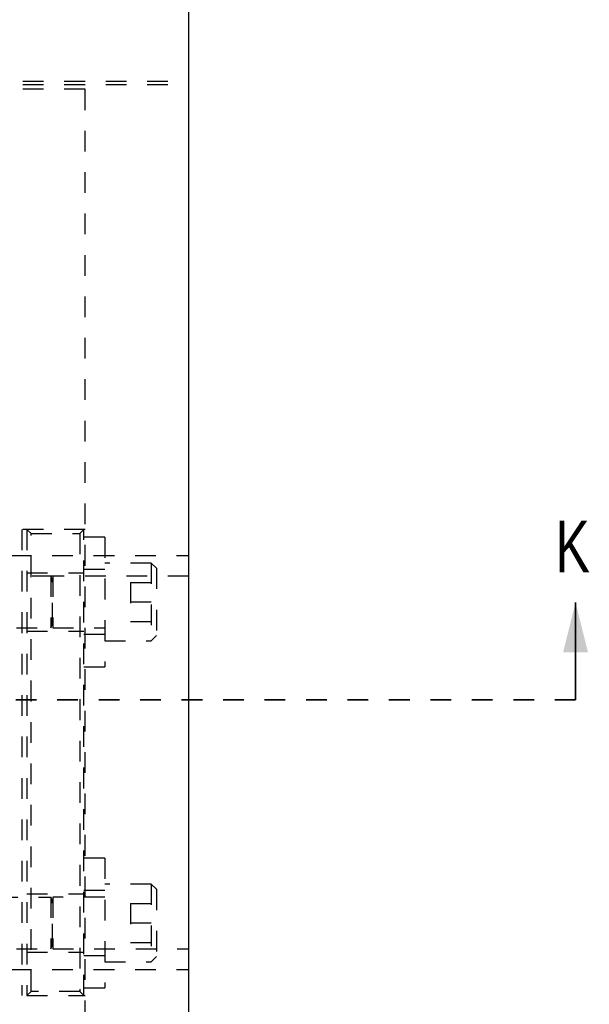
# Model space of a CAD drawing. Header units: inches. Extents: x 1880 to 2363, y -453 to -54.
# Tile 538 of 656: x 1909.36 to 1912.11, y -122.13 to -117.37. Entities that reach past the tile are written whole.
import ezdxf

# ---------------------------------------------------------------- set-up
doc = ezdxf.new("R2010")
doc.units = ezdxf.units.IN
doc.header["$LTSCALE"] = 0.5
doc.header["$MEASUREMENT"] = 0
doc.linetypes.add('HIDDEN', pattern=[0.225, 0.15, -0.075])
doc.linetypes.add('PHANTOM', pattern=[0.25, 0.125, -0.025, 0.025, -0.025, 0.025, -0.025])
doc.layers.add('SID-M-H', color=4, linetype='HIDDEN')
doc.layers.add('SID-M-S', color=105, linetype='Continuous')
doc.styles.add('SLDTEXTSTYLE0', font='TXT', dxfattribs={"width": 0.595745})

msp = doc.modelspace()

# ---------------------------------------------------------------- linework, layer by layer
at = {"color": 7, "linetype": 'Continuous', "lineweight": 35}
msp.add_line((1912.04367, -120.65682), (1912.04367, -120.18682), dxfattribs=at)
at = {"color": 7, "linetype": 'PHANTOM', "lineweight": 35}
msp.add_line((1912.04367, -120.65682), (1906.98435, -120.65682), dxfattribs=at)
at = {"color": 7, "linetype": 'Continuous', "lineweight": 35}
msp.add_solid([(1912.04367, -120.18682), (1911.98367, -120.42682), (1912.10367, -120.42682)], dxfattribs=at)
at = {"layer": 'SID-M-H'}
for p, q in [((1908.17767, -117.67027), (1910.17767, -117.67027)), ((1908.17767, -117.68587), (1910.17767, -117.68587)), ((1909.67767, -117.70932), (1898.17767, -117.70932)), ((1909.67767, -124.20932), (1909.67767, -117.70932)), ((1909.67767, -119.83432), (1909.19734, -119.83432)), ((1909.37234, -119.83432), (1909.37234, -122.08432)), ((1909.39734, -119.83432), (1909.39734, -122.08432)), ((1909.39734, -119.83432), (1909.41734, -119.85432)), ((1909.65234, -119.85432), (1909.67234, -119.83432)), ((1909.67234, -122.08432), (1909.67234, -119.83432)), ((1909.41734, -122.06432), (1909.41734, -119.85432)), ((1909.41734, -119.85432), (1909.65234, -119.85432)), ((1909.65234, -119.85432), (1909.65234, -122.06432)), ((1909.77234, -119.87182), (1909.67234, -119.87182)), ((1909.77234, -119.87182), (1909.77234, -120.49682)), ((1909.31909, -119.95932), (1910.17767, -119.95932)), ((1909.77234, -120.02807), (1909.67234, -120.02807)), ((1909.99734, -119.99682), (1909.77234, -119.99682)), ((1909.99734, -119.99682), (1909.99734, -120.37182)), ((1910.02234, -120.02182), (1909.99734, -119.99682)), ((1910.02234, -120.02182), (1910.02234, -120.34682)), ((1909.52194, -120.05932), (1908.54684, -120.05932)), ((1909.19734, -120.04382), (1909.67234, -120.04382)), ((1909.51303, -120.05932), (1909.51303, -120.30932)), ((1909.52042, -120.07962), (1909.51303, -120.05932)), ((1909.52194, -120.05932), (1909.52194, -120.30932)), ((1910.17767, -120.05932), (1909.52194, -120.05932)), ((1909.52042, -120.28857), (1909.52042, -120.08007)), ((1909.89734, -120.09057), (1909.89734, -120.27807)), ((1909.89734, -120.09057), (1910.02234, -120.09057)), ((1909.89734, -120.18432), (1910.02234, -120.18432)), ((1908.54684, -120.30932), (1909.51303, -120.30932)), ((1909.51303, -120.30932), (1909.52042, -120.28901)), ((1909.52194, -120.30932), (1909.77234, -120.30932)), ((1909.89734, -120.27807), (1910.02234, -120.27807)), ((1909.19734, -120.32482), (1909.67234, -120.32482)), ((1909.67234, -120.34057), (1909.77234, -120.34057)), ((1909.99734, -120.37182), (1910.02234, -120.34682)), ((1909.77234, -120.37182), (1909.99734, -120.37182)), ((1909.67234, -120.49682), (1909.77234, -120.49682)), ((1909.77234, -121.42182), (1909.67234, -121.42182)), ((1909.77234, -121.42182), (1909.77234, -122.04682)), ((1909.99734, -121.54682), (1909.77234, -121.54682)), ((1909.99734, -121.54682), (1909.99734, -121.92182)), ((1910.02234, -121.57182), (1909.99734, -121.54682)), ((1909.19734, -121.59382), (1909.67234, -121.59382)), ((1909.77234, -121.57807), (1909.67234, -121.57807)), ((1910.02234, -121.57182), (1910.02234, -121.89682)), ((1908.05267, -121.60932), (1909.51303, -121.60932)), ((1909.51303, -121.60932), (1909.51303, -121.85932)), ((1909.52042, -121.62962), (1909.51303, -121.60932)), ((1909.52042, -121.83857), (1909.52042, -121.63007)), ((1909.52194, -121.60932), (1909.52194, -121.85932)), ((1909.77234, -121.60932), (1909.52194, -121.60932)), ((1909.89734, -121.64057), (1909.89734, -121.82807)), ((1909.89734, -121.64057), (1910.02234, -121.64057)), ((1909.89734, -121.73432), (1910.02234, -121.73432)), ((1909.89734, -121.82807), (1910.02234, -121.82807)), ((1908.54684, -121.85932), (1909.52194, -121.85932)), ((1909.19734, -121.87482), (1909.67234, -121.87482)), ((1909.51303, -121.85932), (1909.52042, -121.83901)), ((1909.52194, -121.85932), (1910.17767, -121.85932)), ((1909.67234, -121.89057), (1909.77234, -121.89057)), ((1909.77234, -121.92182), (1909.99734, -121.92182)), ((1909.99734, -121.92182), (1910.02234, -121.89682)), ((1909.31909, -121.95932), (1910.17767, -121.95932)), ((1909.39734, -122.08432), (1909.41734, -122.06432)), ((1909.65234, -122.06432), (1909.41734, -122.06432)), ((1909.65234, -122.06432), (1909.67234, -122.08432)), ((1909.67234, -122.04682), (1909.77234, -122.04682)), ((1909.19734, -122.08432), (1909.67767, -122.08432))]:
    msp.add_line(p, q, dxfattribs=at)
for centre, start, end in [((1909.52116, -120.07935), 200, 0), ((1909.52116, -120.28928), 0, 160), ((1909.52116, -121.62935), 200, 0), ((1909.52116, -121.83928), 0, 160)]:
    msp.add_arc(centre, 0.000787, start, end, dxfattribs=at)
at = {"layer": 'SID-M-S'}
msp.add_line((1910.17767, -127.95932), (1910.17767, -113.95932), dxfattribs=at)

# ---------------------------------------------------------------- texts
at = {"color": 7, "style": 'SLDTEXTSTYLE0', "width": 0.75}
msp.add_text('K', height=0.25, dxfattribs=at).set_placement((1911.94581, -120.04121))

doc.saveas('drawing.dxf')
